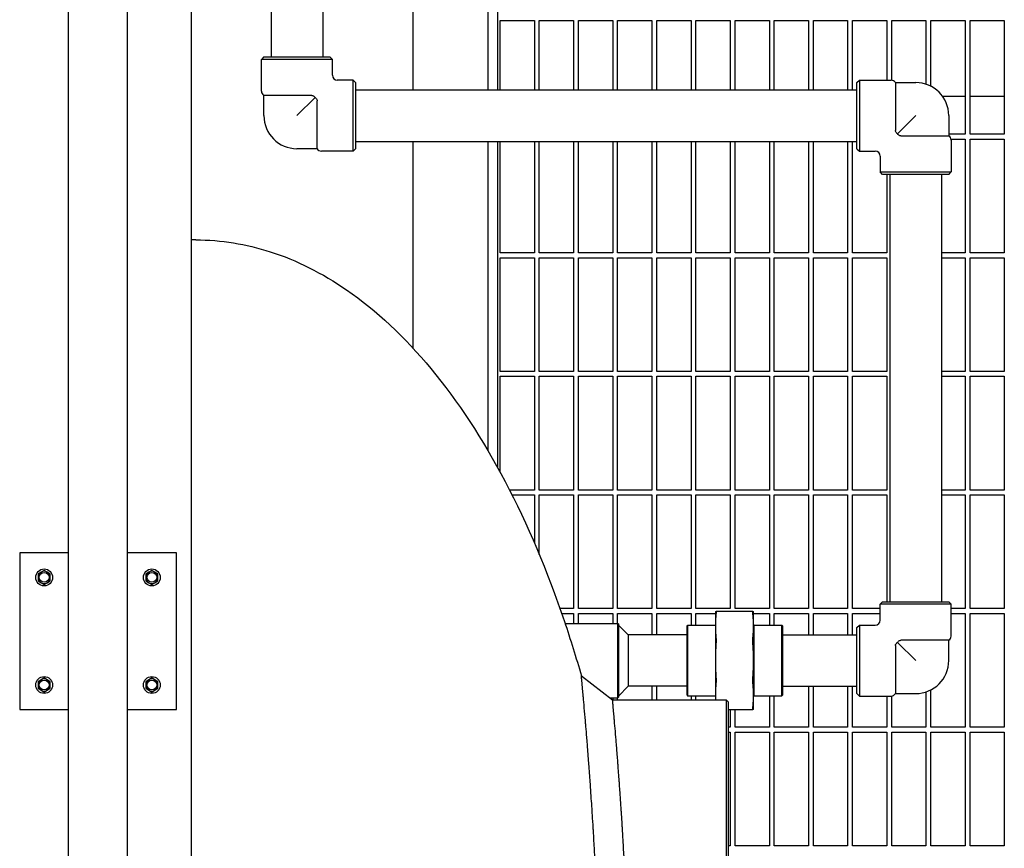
# Model space of a CAD drawing. Header units: inches. Extents: x 5 to 1128, y -85 to 748.
# Tile 658 of 693: x 732 to 758, y 588 to 610. Entities that reach past the tile are written whole.
import ezdxf

# ---------------------------------------------------------------- set-up
doc = ezdxf.new("R2010")
doc.units = ezdxf.units.IN
doc.header["$LTSCALE"] = 32
doc.header["$MEASUREMENT"] = 0
doc.layers.add('Visible (ANSI)', color=7, linetype='Continuous', lineweight=30)

msp = doc.modelspace()

# ---------------------------------------------------------------- linework, layer by layer
at = {"layer": 'Visible (ANSI)'}
for p, q in [((733.65563, 558.68978), (733.65563, 630.68978)), ((735.15563, 558.68978), (735.15563, 629.93978)), ((736.78063, 629.93978), (736.78063, 555.93978)), ((742.44063, 615.92016), (742.44063, 607.77228)), ((744.36063, 615.88728), (744.36063, 607.77228)), ((744.61063, 615.88728), (744.61063, 607.77228)), ((738.82722, 610.38978), (738.82722, 608.61478)), ((740.14222, 610.38978), (740.14222, 608.61478)), ((744.67313, 607.77228), (744.67313, 609.54728)), ((744.67313, 609.54728), (745.54813, 609.54728)), ((745.54813, 609.54728), (745.54813, 607.77228)), ((745.67313, 607.77228), (745.67313, 609.54728)), ((745.67313, 609.54728), (746.54813, 609.54728)), ((746.54813, 609.54728), (746.54813, 607.77228)), ((746.67313, 607.77228), (746.67313, 609.54728)), ((746.67313, 609.54728), (747.54813, 609.54728)), ((747.54813, 609.54728), (747.54813, 607.77228)), ((747.67313, 607.77228), (747.67313, 609.54728)), ((747.67313, 609.54728), (748.54813, 609.54728)), ((748.54813, 609.54728), (748.54813, 607.77228)), ((748.67313, 607.77228), (748.67313, 609.54728)), ((748.67313, 609.54728), (749.54813, 609.54728)), ((749.54813, 609.54728), (749.54813, 607.77228)), ((749.67313, 607.77228), (749.67313, 609.54728)), ((749.67313, 609.54728), (750.54813, 609.54728)), ((750.54813, 609.54728), (750.54813, 607.77228)), ((750.67313, 607.77228), (750.67313, 609.54728)), ((750.67313, 609.54728), (751.54813, 609.54728)), ((751.54813, 609.54728), (751.54813, 607.77228)), ((751.67313, 607.77228), (751.67313, 609.54728)), ((751.67313, 609.54728), (752.54813, 609.54728)), ((752.54813, 609.54728), (752.54813, 607.77228)), ((752.67313, 607.77228), (752.67313, 609.54728)), ((752.67313, 609.54728), (753.54813, 609.54728)), ((753.54813, 609.54728), (753.54813, 607.77228)), ((753.67313, 607.77228), (753.67313, 609.54728)), ((753.67313, 609.54728), (754.54813, 609.54728)), ((754.54813, 609.54728), (754.54813, 608.02103)), ((754.67313, 608.02031), (754.67313, 609.54728)), ((754.67313, 609.54728), (755.54813, 609.54728)), ((755.54813, 609.54728), (755.54813, 607.91636)), ((755.67313, 607.86381), (755.67313, 609.54728)), ((755.67313, 609.54728), (756.54813, 609.54728)), ((756.54813, 609.54728), (756.54813, 606.64103)), ((756.67313, 606.64103), (756.67313, 609.54728)), ((756.67313, 609.54728), (757.54813, 609.54728)), ((757.54813, 609.54728), (757.54813, 606.64103)), ((738.64097, 608.61478), (738.57847, 608.55228)), ((740.39097, 608.55228), (738.57847, 608.55228)), ((738.57847, 607.73978), (738.57847, 608.55228)), ((738.64097, 608.61478), (740.32847, 608.61478)), ((740.32847, 608.61478), (740.39097, 608.55228)), ((740.39097, 608.14603), (740.39097, 608.55228)), ((740.92222, 608.02103), (740.51597, 608.02103)), ((740.92222, 606.20853), (740.92222, 608.02103)), ((740.98472, 607.95853), (740.92222, 608.02103)), ((740.98472, 607.95853), (740.98472, 606.27103)), ((753.78472, 607.95853), (753.84722, 608.02103)), ((753.78472, 606.27103), (753.78472, 607.95853)), ((753.84722, 608.02103), (753.84722, 606.20853)), ((753.84722, 608.02103), (754.65972, 608.02103)), ((754.76798, 607.95853), (754.76798, 606.73446)), ((754.76798, 607.95853), (755.28472, 607.95853)), ((740.98472, 607.77228), (753.78472, 607.77228)), ((739.86505, 607.63153), (738.64097, 607.63153)), ((738.64097, 607.11478), (738.64097, 607.63153)), ((739.48472, 607.11478), (739.94961, 607.57966)), ((740.00147, 606.27103), (740.00147, 607.4951)), ((755.96802, 607.60978), (756.54813, 607.60978)), ((756.67313, 607.60978), (757.54813, 607.60978)), ((755.28472, 607.11478), (754.81984, 606.64989)), ((756.12847, 607.11478), (756.12847, 606.59803)), ((740.98472, 606.45728), (753.78472, 606.45728)), ((742.44063, 606.45728), (742.44063, 601.18208)), ((744.36063, 606.45728), (744.36063, 598.55675)), ((744.61063, 606.45728), (744.61063, 598.11759)), ((744.67313, 603.60978), (744.67313, 606.45728)), ((745.54813, 606.45728), (745.54813, 603.60978)), ((745.67313, 603.60978), (745.67313, 606.45728)), ((746.54813, 606.45728), (746.54813, 603.60978)), ((746.67313, 603.60978), (746.67313, 606.45728)), ((747.54813, 606.45728), (747.54813, 603.60978)), ((747.67313, 603.60978), (747.67313, 606.45728)), ((748.54813, 606.45728), (748.54813, 603.60978)), ((748.67313, 603.60978), (748.67313, 606.45728)), ((749.54813, 606.45728), (749.54813, 603.60978)), ((749.67313, 603.60978), (749.67313, 606.45728)), ((750.54813, 606.45728), (750.54813, 603.60978)), ((750.67313, 603.60978), (750.67313, 606.45728)), ((751.54813, 606.45728), (751.54813, 603.60978)), ((751.67313, 603.60978), (751.67313, 606.45728)), ((752.54813, 606.45728), (752.54813, 603.60978)), ((752.67313, 603.60978), (752.67313, 606.45728)), ((753.54813, 606.45728), (753.54813, 603.60978)), ((753.67313, 603.60978), (753.67313, 606.45728)), ((754.9044, 606.59803), (756.12847, 606.59803)), ((756.54813, 606.64103), (756.12847, 606.64103)), ((756.18819, 606.51603), (756.54813, 606.51603)), ((756.19097, 606.48978), (756.19097, 605.67728)), ((756.54813, 606.51603), (756.54813, 603.60978)), ((757.54813, 606.64103), (756.67313, 606.64103)), ((756.67313, 603.60978), (756.67313, 606.51603)), ((756.67313, 606.51603), (757.54813, 606.51603)), ((757.54813, 606.51603), (757.54813, 603.60978)), ((740.00147, 606.27103), (739.48472, 606.27103)), ((740.92222, 606.20853), (740.10972, 606.20853)), ((740.98472, 606.27103), (740.92222, 606.20853)), ((753.78472, 606.27103), (753.84722, 606.20853)), ((753.84722, 606.20853), (754.25347, 606.20853)), ((754.37847, 606.08353), (754.37847, 605.67728)), ((754.37847, 605.67728), (756.19097, 605.67728)), ((754.44097, 605.61478), (754.37847, 605.67728)), ((756.12847, 605.61478), (754.44097, 605.61478)), ((754.54813, 605.61478), (754.54813, 603.60978)), ((754.62722, 605.61478), (754.62722, 594.68978)), ((755.94222, 605.61478), (755.94222, 594.68978)), ((756.12847, 605.61478), (756.19097, 605.67728)), ((736.90563, 603.93978), (736.78063, 603.93978)), ((745.54813, 603.60978), (744.67313, 603.60978)), ((744.67313, 600.57853), (744.67313, 603.48478)), ((744.67313, 603.48478), (745.54813, 603.48478)), ((745.54813, 603.48478), (745.54813, 600.57853)), ((746.54813, 603.60978), (745.67313, 603.60978)), ((745.67313, 600.57853), (745.67313, 603.48478)), ((745.67313, 603.48478), (746.54813, 603.48478)), ((746.54813, 603.48478), (746.54813, 600.57853)), ((747.54813, 603.60978), (746.67313, 603.60978)), ((746.67313, 600.57853), (746.67313, 603.48478)), ((746.67313, 603.48478), (747.54813, 603.48478)), ((747.54813, 603.48478), (747.54813, 600.57853)), ((748.54813, 603.60978), (747.67313, 603.60978)), ((747.67313, 600.57853), (747.67313, 603.48478)), ((747.67313, 603.48478), (748.54813, 603.48478)), ((748.54813, 603.48478), (748.54813, 600.57853)), ((749.54813, 603.60978), (748.67313, 603.60978)), ((748.67313, 600.57853), (748.67313, 603.48478)), ((748.67313, 603.48478), (749.54813, 603.48478)), ((749.54813, 603.48478), (749.54813, 600.57853)), ((750.54813, 603.60978), (749.67313, 603.60978)), ((749.67313, 600.57853), (749.67313, 603.48478)), ((749.67313, 603.48478), (750.54813, 603.48478)), ((750.54813, 603.48478), (750.54813, 600.57853)), ((751.54813, 603.60978), (750.67313, 603.60978)), ((750.67313, 600.57853), (750.67313, 603.48478)), ((750.67313, 603.48478), (751.54813, 603.48478)), ((751.54813, 603.48478), (751.54813, 600.57853)), ((752.54813, 603.60978), (751.67313, 603.60978)), ((751.67313, 600.57853), (751.67313, 603.48478)), ((751.67313, 603.48478), (752.54813, 603.48478)), ((752.54813, 603.48478), (752.54813, 600.57853)), ((753.54813, 603.60978), (752.67313, 603.60978)), ((752.67313, 600.57853), (752.67313, 603.48478)), ((752.67313, 603.48478), (753.54813, 603.48478)), ((753.54813, 603.48478), (753.54813, 600.57853)), ((754.54813, 603.60978), (753.67313, 603.60978)), ((753.67313, 600.57853), (753.67313, 603.48478)), ((753.67313, 603.48478), (754.54813, 603.48478)), ((754.54813, 603.48478), (754.54813, 600.57853)), ((756.54813, 603.60978), (755.94222, 603.60978)), ((755.94222, 603.48478), (756.54813, 603.48478)), ((756.54813, 603.48478), (756.54813, 600.57853)), ((757.54813, 603.60978), (756.67313, 603.60978)), ((756.67313, 600.57853), (756.67313, 603.48478)), ((756.67313, 603.48478), (757.54813, 603.48478)), ((757.54813, 603.48478), (757.54813, 600.57853)), ((745.54813, 600.57853), (744.67313, 600.57853)), ((744.67313, 598.0035), (744.67313, 600.45353)), ((744.67313, 600.45353), (745.54813, 600.45353)), ((745.54813, 600.45353), (745.54813, 597.54728)), ((746.54813, 600.57853), (745.67313, 600.57853)), ((745.67313, 597.54728), (745.67313, 600.45353)), ((745.67313, 600.45353), (746.54813, 600.45353)), ((746.54813, 600.45353), (746.54813, 597.54728)), ((747.54813, 600.57853), (746.67313, 600.57853)), ((746.67313, 597.54728), (746.67313, 600.45353)), ((746.67313, 600.45353), (747.54813, 600.45353)), ((747.54813, 600.45353), (747.54813, 597.54728)), ((748.54813, 600.57853), (747.67313, 600.57853)), ((747.67313, 597.54728), (747.67313, 600.45353)), ((747.67313, 600.45353), (748.54813, 600.45353)), ((748.54813, 600.45353), (748.54813, 597.54728)), ((749.54813, 600.57853), (748.67313, 600.57853)), ((748.67313, 597.54728), (748.67313, 600.45353)), ((748.67313, 600.45353), (749.54813, 600.45353)), ((749.54813, 600.45353), (749.54813, 597.54728)), ((750.54813, 600.57853), (749.67313, 600.57853)), ((749.67313, 597.54728), (749.67313, 600.45353)), ((749.67313, 600.45353), (750.54813, 600.45353)), ((750.54813, 600.45353), (750.54813, 597.54728)), ((751.54813, 600.57853), (750.67313, 600.57853)), ((750.67313, 597.54728), (750.67313, 600.45353)), ((750.67313, 600.45353), (751.54813, 600.45353)), ((751.54813, 600.45353), (751.54813, 597.54728)), ((752.54813, 600.57853), (751.67313, 600.57853)), ((751.67313, 597.54728), (751.67313, 600.45353)), ((751.67313, 600.45353), (752.54813, 600.45353)), ((752.54813, 600.45353), (752.54813, 597.54728)), ((753.54813, 600.57853), (752.67313, 600.57853)), ((752.67313, 597.54728), (752.67313, 600.45353)), ((752.67313, 600.45353), (753.54813, 600.45353)), ((753.54813, 600.45353), (753.54813, 597.54728)), ((754.54813, 600.57853), (753.67313, 600.57853)), ((753.67313, 597.54728), (753.67313, 600.45353)), ((753.67313, 600.45353), (754.54813, 600.45353)), ((754.54813, 600.45353), (754.54813, 597.54728)), ((756.54813, 600.57853), (755.94222, 600.57853)), ((755.94222, 600.45353), (756.54813, 600.45353)), ((756.54813, 600.45353), (756.54813, 597.54728)), ((757.54813, 600.57853), (756.67313, 600.57853)), ((756.67313, 597.54728), (756.67313, 600.45353)), ((756.67313, 600.45353), (757.54813, 600.45353)), ((757.54813, 600.45353), (757.54813, 597.54728)), ((745.54813, 597.54728), (744.91367, 597.54728)), ((744.97708, 597.42228), (745.54813, 597.42228)), ((745.54813, 597.42228), (745.54813, 596.19618)), ((746.54813, 597.54728), (745.67313, 597.54728)), ((745.67313, 595.9008), (745.67313, 597.42228)), ((745.67313, 597.42228), (746.54813, 597.42228)), ((746.54813, 597.42228), (746.54813, 594.51603)), ((747.54813, 597.54728), (746.67313, 597.54728)), ((746.67313, 594.51603), (746.67313, 597.42228)), ((746.67313, 597.42228), (747.54813, 597.42228)), ((747.54813, 597.42228), (747.54813, 594.51603)), ((748.54813, 597.54728), (747.67313, 597.54728)), ((747.67313, 594.51603), (747.67313, 597.42228)), ((747.67313, 597.42228), (748.54813, 597.42228)), ((748.54813, 597.42228), (748.54813, 594.51603)), ((749.54813, 597.54728), (748.67313, 597.54728)), ((748.67313, 594.51603), (748.67313, 597.42228)), ((748.67313, 597.42228), (749.54813, 597.42228)), ((749.54813, 597.42228), (749.54813, 594.51603)), ((750.54813, 597.54728), (749.67313, 597.54728)), ((749.67313, 594.51603), (749.67313, 597.42228)), ((749.67313, 597.42228), (750.54813, 597.42228)), ((750.54813, 597.42228), (750.54813, 594.51603)), ((751.54813, 597.54728), (750.67313, 597.54728)), ((750.67313, 594.51603), (750.67313, 597.42228)), ((750.67313, 597.42228), (751.54813, 597.42228)), ((751.54813, 597.42228), (751.54813, 594.51603)), ((752.54813, 597.54728), (751.67313, 597.54728)), ((751.67313, 594.51603), (751.67313, 597.42228)), ((751.67313, 597.42228), (752.54813, 597.42228)), ((752.54813, 597.42228), (752.54813, 594.51603)), ((753.54813, 597.54728), (752.67313, 597.54728)), ((752.67313, 594.51603), (752.67313, 597.42228)), ((752.67313, 597.42228), (753.54813, 597.42228)), ((753.54813, 597.42228), (753.54813, 594.51603)), ((754.54813, 597.54728), (753.67313, 597.54728)), ((753.67313, 594.51603), (753.67313, 597.42228)), ((753.67313, 597.42228), (754.54813, 597.42228)), ((754.54813, 597.42228), (754.54813, 594.68978)), ((756.54813, 597.54728), (755.94222, 597.54728)), ((755.94222, 597.42228), (756.54813, 597.42228)), ((756.54813, 597.42228), (756.54813, 594.51603)), ((757.54813, 597.54728), (756.67313, 597.54728)), ((756.67313, 594.51603), (756.67313, 597.42228)), ((756.67313, 597.42228), (757.54813, 597.42228)), ((757.54813, 597.42228), (757.54813, 594.51603)), ((733.65563, 595.93978), (732.40563, 595.93978)), ((732.40563, 595.93978), (732.40563, 591.93978)), ((736.40563, 595.93978), (735.15563, 595.93978)), ((736.40563, 591.93978), (736.40563, 595.93978)), ((732.95263, 595.44988), (732.87463, 595.40485)), ((732.87463, 595.40485), (732.87463, 595.31478)), ((733.03063, 595.49491), (732.95263, 595.44988)), ((733.10863, 595.44988), (733.03063, 595.49491)), ((733.18663, 595.40485), (733.10863, 595.44988)), ((733.18663, 595.31478), (733.18663, 595.40485)), ((735.70263, 595.44988), (735.62463, 595.40485)), ((735.62463, 595.40485), (735.62463, 595.31478)), ((735.78063, 595.49491), (735.70263, 595.44988)), ((735.85863, 595.44988), (735.78063, 595.49491)), ((735.93663, 595.40485), (735.85863, 595.44988)), ((735.93663, 595.31478), (735.93663, 595.40485)), ((732.87463, 595.31478), (732.87463, 595.22471)), ((732.87463, 595.22471), (732.95263, 595.17968)), ((732.95263, 595.17968), (733.03063, 595.13465)), ((733.03063, 595.13465), (733.10863, 595.17968)), ((733.10863, 595.17968), (733.18663, 595.22471)), ((733.18663, 595.22471), (733.18663, 595.31478)), ((735.62463, 595.31478), (735.62463, 595.22471)), ((735.62463, 595.22471), (735.70263, 595.17968)), ((735.70263, 595.17968), (735.78063, 595.13465)), ((735.78063, 595.13465), (735.85863, 595.17968)), ((735.85863, 595.17968), (735.93663, 595.22471)), ((735.93663, 595.22471), (735.93663, 595.31478)), ((754.44097, 594.68978), (754.37847, 594.62728)), ((756.19097, 594.62728), (754.37847, 594.62728)), ((754.37847, 594.22103), (754.37847, 594.62728)), ((754.44097, 594.68978), (756.12847, 594.68978)), ((756.12847, 594.68978), (756.19097, 594.62728)), ((756.19097, 593.81478), (756.19097, 594.62728)), ((746.54813, 594.51603), (746.20291, 594.51603)), ((746.24652, 594.39103), (746.54813, 594.39103)), ((746.54813, 594.39103), (746.54813, 594.13978)), ((747.54813, 594.51603), (746.67313, 594.51603)), ((746.67313, 594.13978), (746.67313, 594.39103)), ((746.67313, 594.39103), (747.54813, 594.39103)), ((747.54813, 594.39103), (747.54813, 594.13978)), ((748.54813, 594.51603), (747.67313, 594.51603)), ((747.67313, 594.13978), (747.67313, 594.39103)), ((747.67313, 594.39103), (748.54813, 594.39103)), ((748.54813, 594.39103), (748.54813, 593.84728)), ((749.54813, 594.51603), (748.67313, 594.51603)), ((748.67313, 593.84728), (748.67313, 594.39103)), ((748.67313, 594.39103), (749.54813, 594.39103)), ((749.54813, 594.39103), (749.54813, 594.08978)), ((750.54813, 594.51603), (749.67313, 594.51603)), ((749.67313, 594.08978), (749.67313, 594.39103)), ((749.67313, 594.39103), (750.16972, 594.39103)), ((750.16972, 594.43978), (750.16972, 594.07366)), ((751.12609, 594.43978), (750.18835, 594.43978)), ((751.54813, 594.51603), (750.67313, 594.51603)), ((751.14472, 594.07366), (751.14472, 594.43978)), ((751.14472, 594.39103), (751.54813, 594.39103)), ((751.54813, 594.39103), (751.54813, 594.08978)), ((752.54813, 594.51603), (751.67313, 594.51603)), ((751.67313, 594.08978), (751.67313, 594.39103)), ((751.67313, 594.39103), (752.54813, 594.39103)), ((752.54813, 594.39103), (752.54813, 593.84728)), ((753.54813, 594.51603), (752.67313, 594.51603)), ((752.67313, 593.84728), (752.67313, 594.39103)), ((752.67313, 594.39103), (753.54813, 594.39103)), ((753.54813, 594.39103), (753.54813, 593.84728)), ((754.37847, 594.51603), (753.67313, 594.51603)), ((753.67313, 593.84728), (753.67313, 594.39103)), ((753.67313, 594.39103), (754.37847, 594.39103)), ((756.54813, 594.51603), (756.19097, 594.51603)), ((756.19097, 594.39103), (756.54813, 594.39103)), ((756.54813, 594.39103), (756.54813, 591.48478)), ((757.54813, 594.51603), (756.67313, 594.51603)), ((756.67313, 591.48478), (756.67313, 594.39103)), ((756.67313, 594.39103), (757.54813, 594.39103)), ((757.54813, 594.39103), (757.54813, 591.48478)), ((746.33222, 594.13978), (747.6806, 594.13978)), ((747.6806, 592.23978), (747.6806, 594.13978)), ((747.69622, 594.12415), (747.6806, 594.13978)), ((747.69622, 594.12415), (747.69622, 592.2554)), ((747.94622, 593.84728), (747.69622, 594.09728)), ((749.44622, 594.07415), (749.46185, 594.08978)), ((749.44622, 592.3054), (749.44622, 594.07415)), ((749.46185, 594.08978), (749.46185, 592.28978)), ((749.46185, 594.08978), (750.16972, 594.08978)), ((750.16972, 594.07366), (750.16972, 593.18978)), ((751.15972, 594.08978), (751.14472, 594.10478)), ((751.14472, 593.18978), (751.14472, 594.07366)), ((751.15972, 592.28978), (751.15972, 594.08978)), ((751.15972, 594.08978), (751.8691, 594.08978)), ((751.8691, 592.28978), (751.8691, 594.08978)), ((751.88472, 594.07415), (751.8691, 594.08978)), ((751.88472, 594.07415), (751.88472, 592.3054)), ((753.78472, 594.03353), (753.84722, 594.09603)), ((753.78472, 592.34603), (753.78472, 594.03353)), ((753.84722, 594.09603), (753.84722, 592.28353)), ((753.84722, 594.09603), (754.25347, 594.09603)), ((749.44622, 593.84728), (747.94622, 593.84728)), ((747.94622, 593.84728), (747.94622, 593.18978)), ((751.88472, 593.84728), (753.78472, 593.84728)), ((754.81984, 593.65466), (755.28472, 593.18978)), ((756.12847, 593.70653), (754.9044, 593.70653)), ((756.12847, 593.18978), (756.12847, 593.70653)), ((754.76798, 593.5701), (754.76798, 592.34603)), ((747.94622, 593.18978), (747.94622, 592.53228)), ((750.16972, 593.18978), (750.16972, 592.3059)), ((751.14472, 592.3059), (751.14472, 593.18978)), ((732.95263, 592.69988), (732.87463, 592.65485)), ((732.87463, 592.65485), (732.87463, 592.56478)), ((733.03063, 592.74491), (732.95263, 592.69988)), ((733.10863, 592.69988), (733.03063, 592.74491)), ((733.18663, 592.65485), (733.10863, 592.69988)), ((733.18663, 592.56478), (733.18663, 592.65485)), ((735.70263, 592.69988), (735.62463, 592.65485)), ((735.62463, 592.65485), (735.62463, 592.56478)), ((735.78063, 592.74491), (735.70263, 592.69988)), ((735.85863, 592.69988), (735.78063, 592.74491)), ((735.93663, 592.65485), (735.85863, 592.69988)), ((735.93663, 592.56478), (735.93663, 592.65485)), ((746.74834, 592.79719), (747.54457, 592.18978)), ((732.87463, 592.56478), (732.87463, 592.47471)), ((732.87463, 592.47471), (732.95263, 592.42968)), ((732.95263, 592.42968), (733.03063, 592.38465)), ((733.03063, 592.38465), (733.10863, 592.42968)), ((733.10863, 592.42968), (733.18663, 592.47471)), ((733.18663, 592.47471), (733.18663, 592.56478)), ((735.62463, 592.56478), (735.62463, 592.47471)), ((735.62463, 592.47471), (735.70263, 592.42968)), ((735.70263, 592.42968), (735.78063, 592.38465)), ((735.78063, 592.38465), (735.85863, 592.42968)), ((735.85863, 592.42968), (735.93663, 592.47471)), ((735.93663, 592.47471), (735.93663, 592.56478)), ((747.94622, 592.53228), (747.69622, 592.28228)), ((749.44622, 592.53228), (747.94622, 592.53228)), ((748.54813, 592.53228), (748.54813, 592.18978)), ((748.67313, 592.18978), (748.67313, 592.53228)), ((751.88472, 592.53228), (753.78472, 592.53228)), ((752.54813, 592.53228), (752.54813, 591.48478)), ((752.67313, 591.48478), (752.67313, 592.53228)), ((753.54813, 592.53228), (753.54813, 591.48478)), ((753.67313, 591.48478), (753.67313, 592.53228)), ((755.54813, 592.3882), (755.54813, 591.48478)), ((755.67313, 591.48478), (755.67313, 592.44075)), ((747.47903, 592.23978), (747.6806, 592.23978)), ((747.54457, 592.18978), (750.44651, 592.18978)), ((747.54813, 592.23978), (747.54813, 592.18978)), ((747.67313, 592.18978), (747.67313, 592.23978)), ((747.69622, 592.2554), (747.6806, 592.23978)), ((749.44622, 592.3054), (749.46185, 592.28978)), ((749.46185, 592.28978), (750.16972, 592.28978)), ((749.54813, 592.28978), (749.54813, 592.18978)), ((749.67313, 592.18978), (749.67313, 592.28978)), ((750.16972, 592.3059), (750.16972, 592.18978)), ((750.44651, 592.18978), (750.50901, 592.12728)), ((750.44651, 592.18969), (750.44651, 572.18978)), ((750.50901, 572.25228), (750.50901, 592.12719)), ((751.14472, 591.93978), (751.14472, 592.3059)), ((751.15972, 592.28978), (751.14472, 592.27478)), ((751.15972, 592.28978), (751.8691, 592.28978)), ((751.54813, 592.28978), (751.54813, 591.48478)), ((751.67313, 591.48478), (751.67313, 592.28978)), ((751.88472, 592.3054), (751.8691, 592.28978)), ((753.78472, 592.34603), (753.84722, 592.28353)), ((753.84722, 592.28353), (754.65972, 592.28353)), ((754.54813, 592.28353), (754.54813, 591.48478)), ((754.67313, 591.48478), (754.67313, 592.28425)), ((754.76798, 592.34603), (755.28472, 592.34603)), ((732.40563, 591.93978), (733.65563, 591.93978)), ((735.15563, 591.93978), (736.40563, 591.93978)), ((750.50901, 591.93978), (751.12609, 591.93978)), ((750.54813, 591.93978), (750.54813, 591.48478)), ((750.67313, 591.48478), (750.67313, 591.93978)), ((750.54813, 591.48478), (750.50901, 591.48478)), ((750.50901, 591.35978), (750.54813, 591.35978)), ((750.54813, 591.35978), (750.54813, 588.45353)), ((751.54813, 591.48478), (750.67313, 591.48478)), ((750.67313, 588.45353), (750.67313, 591.35978)), ((750.67313, 591.35978), (751.54813, 591.35978)), ((751.54813, 591.35978), (751.54813, 588.45353)), ((752.54813, 591.48478), (751.67313, 591.48478)), ((751.67313, 588.45353), (751.67313, 591.35978)), ((751.67313, 591.35978), (752.54813, 591.35978)), ((752.54813, 591.35978), (752.54813, 588.45353)), ((753.54813, 591.48478), (752.67313, 591.48478)), ((752.67313, 588.45353), (752.67313, 591.35978)), ((752.67313, 591.35978), (753.54813, 591.35978)), ((753.54813, 591.35978), (753.54813, 588.45353)), ((754.54813, 591.48478), (753.67313, 591.48478)), ((753.67313, 588.45353), (753.67313, 591.35978)), ((753.67313, 591.35978), (754.54813, 591.35978)), ((754.54813, 591.35978), (754.54813, 588.45353)), ((755.54813, 591.48478), (754.67313, 591.48478)), ((754.67313, 588.45353), (754.67313, 591.35978)), ((754.67313, 591.35978), (755.54813, 591.35978)), ((755.54813, 591.35978), (755.54813, 588.45353)), ((756.54813, 591.48478), (755.67313, 591.48478)), ((755.67313, 588.45353), (755.67313, 591.35978)), ((755.67313, 591.35978), (756.54813, 591.35978)), ((756.54813, 591.35978), (756.54813, 588.45353)), ((757.54813, 591.48478), (756.67313, 591.48478)), ((756.67313, 588.45353), (756.67313, 591.35978)), ((756.67313, 591.35978), (757.54813, 591.35978)), ((757.54813, 591.35978), (757.54813, 588.45353)), ((750.54813, 588.45353), (750.50901, 588.45353)), ((751.54813, 588.45353), (750.67313, 588.45353)), ((752.54813, 588.45353), (751.67313, 588.45353)), ((753.54813, 588.45353), (752.67313, 588.45353)), ((754.54813, 588.45353), (753.67313, 588.45353)), ((755.54813, 588.45353), (754.67313, 588.45353)), ((756.54813, 588.45353), (755.67313, 588.45353)), ((757.54813, 588.45353), (756.67313, 588.45353))]:
    msp.add_line(p, q, dxfattribs=at)
for centre, radius in [((733.03063, 595.31478), 0.216), ((733.03063, 595.31478), 0.1248), ((735.78063, 595.31478), 0.216), ((735.78063, 595.31478), 0.1248), ((733.03063, 592.56478), 0.216), ((733.03063, 592.56478), 0.1248), ((735.78063, 592.56478), 0.216), ((735.78063, 592.56478), 0.1248)]:
    msp.add_circle(centre, radius, dxfattribs=at)
for centre, radius, start, end in [((740.51597, 608.14603), 0.125, 180, 270), ((754.65972, 607.89603), 0.125, 30, 90), ((755.28472, 607.11478), 0.84375, 0, 90), ((738.70347, 607.73978), 0.125, 180, 240), ((739.48472, 607.11478), 0.84375, 180, 270), ((756.06597, 606.48978), 0.125, 0, 60), ((740.10972, 606.33353), 0.125, 210, 270), ((754.25347, 606.08353), 0.125, 0, 90), ((733.03063, 595.31478), 0.156, 120, 180), ((733.03063, 595.31478), 0.156, 60, 120), ((733.03063, 595.31478), 0.156, 0, 60), ((735.78063, 595.31478), 0.156, 120, 180), ((735.78063, 595.31478), 0.156, 60, 120), ((735.78063, 595.31478), 0.156, 0, 60), ((733.03063, 595.31478), 0.156, 180, 240), ((733.03063, 595.31478), 0.156, 240, 300), ((733.03063, 595.31478), 0.156, 300, 0), ((735.78063, 595.31478), 0.156, 180, 240), ((735.78063, 595.31478), 0.156, 240, 300), ((735.78063, 595.31478), 0.156, 300, 0), ((754.25347, 594.22103), 0.125, 270, 0), ((756.06597, 593.81478), 0.125, 300, 0), ((755.28472, 593.18978), 0.84375, 270, 0), ((733.03063, 592.56478), 0.156, 120, 180), ((733.03063, 592.56478), 0.156, 60, 120), ((733.03063, 592.56478), 0.156, 0, 60), ((735.78063, 592.56478), 0.156, 120, 180), ((735.78063, 592.56478), 0.156, 60, 120), ((735.78063, 592.56478), 0.156, 0, 60), ((733.03063, 592.56478), 0.156, 180, 240), ((733.03063, 592.56478), 0.156, 240, 300), ((733.03063, 592.56478), 0.156, 300, 0), ((735.78063, 592.56478), 0.156, 180, 240), ((735.78063, 592.56478), 0.156, 240, 300), ((735.78063, 592.56478), 0.156, 300, 0), ((754.65972, 592.40853), 0.125, 270, 330)]:
    msp.add_arc(centre, radius, start, end, dxfattribs=at)
for points, knots in [([(739.86505, 607.63153), (739.87134, 607.63153), (739.87755, 607.63081), (739.88961, 607.62791), (739.89534, 607.62578), (739.9095, 607.61866), (739.91724, 607.61294), (739.93274, 607.59905), (739.94172, 607.58947), (739.94961, 607.57966)], [-0.452725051, -0.452725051, -0.452725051, -0.452725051, -0.39374992, -0.39374992, -0.335755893, -0.335755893, -0.245387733, -0.245387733, -0.144725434, -0.144725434, -0.144725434, -0.144725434]), ([(739.94961, 607.57966), (739.95191, 607.57781), (739.95417, 607.57593), (739.96232, 607.56887), (739.97038, 607.56142), (739.98411, 607.54574), (739.98974, 607.53781), (740.00005, 607.51589), (740.00147, 607.5042), (740.00147, 607.4951)], [-0.208322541, -0.208322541, -0.208322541, -0.208322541, -0.187392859, -0.187392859, -0.13036023, -0.13036023, -0.07767244, -0.07767244, 0, 0, 0, 0]), ([(754.81984, 606.64989), (754.81753, 606.65175), (754.81528, 606.65363), (754.80713, 606.66069), (754.79907, 606.66814), (754.78533, 606.68382), (754.77971, 606.69175), (754.7694, 606.71367), (754.76798, 606.72536), (754.76798, 606.73446)], [-0.208322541, -0.208322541, -0.208322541, -0.208322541, -0.187392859, -0.187392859, -0.13036023, -0.13036023, -0.07767244, -0.07767244, 0, 0, 0, 0]), ([(754.9044, 606.59803), (754.89811, 606.59803), (754.8919, 606.59875), (754.87984, 606.60165), (754.87411, 606.60378), (754.85995, 606.6109), (754.85221, 606.61662), (754.83671, 606.63051), (754.82773, 606.64009), (754.81984, 606.64989)], [-0.452725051, -0.452725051, -0.452725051, -0.452725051, -0.39374992, -0.39374992, -0.335755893, -0.335755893, -0.245387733, -0.245387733, -0.144725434, -0.144725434, -0.144725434, -0.144725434]), ([(736.90563, 603.93978), (737.5446, 603.93978), (738.18319, 603.8369), (739.47677, 603.42007), (740.12901, 603.09103), (741.51628, 602.13485), (742.23743, 601.45749), (743.59568, 599.81865), (744.2301, 598.84923), (745.37285, 596.67784), (745.88108, 595.47577), (746.46996, 593.73201), (746.6137, 593.26946), (746.74834, 592.79719)], [0, 0, 0, 0, 0.15974213, 0.15974213, 0.33187701, 0.33187701, 0.5428347, 0.5428347, 0.759799, 0.759799, 0.9767633, 0.9767633, 1.05258961, 1.05258961, 1.05258961, 1.05258961]), ([(750.18835, 594.43978), (750.18964, 594.43978), (750.19027, 594.43631), (750.19027, 594.42422), (750.18964, 594.41492), (750.18835, 594.40317)], [0.397039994, 0.397039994, 0.397039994, 0.397039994, 0.517389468, 0.517389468, 0.637738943, 0.637738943, 0.637738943, 0.637738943]), ([(751.12609, 594.40317), (751.12481, 594.41492), (751.12418, 594.42422), (751.12418, 594.43631), (751.12481, 594.43978), (751.12609, 594.43978)], [1.299728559, 1.299728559, 1.299728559, 1.299728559, 1.420078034, 1.420078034, 1.540427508, 1.540427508, 1.540427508, 1.540427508]), ([(750.18835, 593.74416), (750.18964, 593.73241), (750.19027, 593.7182), (750.19027, 593.68901), (750.18964, 593.67239), (750.18835, 593.65577)], [0.397039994, 0.397039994, 0.397039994, 0.397039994, 0.517389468, 0.517389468, 0.637738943, 0.637738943, 0.637738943, 0.637738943]), ([(751.12609, 593.65577), (751.12481, 593.67239), (751.12418, 593.68901), (751.12418, 593.7182), (751.12481, 593.73241), (751.12609, 593.74416)], [1.299728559, 1.299728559, 1.299728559, 1.299728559, 1.420078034, 1.420078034, 1.540427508, 1.540427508, 1.540427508, 1.540427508]), ([(754.76798, 593.5701), (754.76798, 593.57639), (754.7687, 593.5826), (754.7716, 593.59466), (754.77373, 593.60039), (754.78084, 593.61456), (754.78656, 593.6223), (754.80045, 593.6378), (754.81004, 593.64677), (754.81984, 593.65466)], [-0.452725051, -0.452725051, -0.452725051, -0.452725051, -0.39374992, -0.39374992, -0.335755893, -0.335755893, -0.245387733, -0.245387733, -0.144725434, -0.144725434, -0.144725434, -0.144725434]), ([(754.81984, 593.65466), (754.82169, 593.65697), (754.82358, 593.65922), (754.83064, 593.66738), (754.83808, 593.67544), (754.85376, 593.68917), (754.86169, 593.69479), (754.88362, 593.7051), (754.8953, 593.70653), (754.9044, 593.70653)], [-0.208322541, -0.208322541, -0.208322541, -0.208322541, -0.187392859, -0.187392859, -0.13036023, -0.13036023, -0.07767244, -0.07767244, 0, 0, 0, 0]), ([(747.21152, 585.18978), (747.20852, 585.30279), (747.20535, 585.41544), (747.20203, 585.52766), (747.20182, 585.53463), (747.20161, 585.54161), (747.2014, 585.54858), (747.20133, 585.55122), (747.20125, 585.55386), (747.20117, 585.5565), (747.19798, 585.6632), (747.19465, 585.76951), (747.19119, 585.87537), (747.19094, 585.88295), (747.19069, 585.89053), (747.19044, 585.89811), (747.18499, 586.06382), (747.1792, 586.22841), (747.17311, 586.39165), (747.17104, 586.44701), (747.16893, 586.50227), (747.16679, 586.55742), (747.16645, 586.56639), (747.1661, 586.57535), (747.16575, 586.58431), (747.16173, 586.68719), (747.15758, 586.78968), (747.15332, 586.89168), (747.15292, 586.90119), (747.15252, 586.9107), (747.15212, 586.9202), (747.14326, 587.13085), (747.13389, 587.33937), (747.12409, 587.545), (747.1236, 587.55521), (747.12311, 587.5654), (747.12262, 587.57559), (747.118, 587.67207), (747.11327, 587.76791), (747.10847, 587.86301), (747.10794, 587.87346), (747.10741, 587.88389), (747.10688, 587.89432), (747.09921, 588.04529), (747.09132, 588.1944), (747.08326, 588.34128), (747.08073, 588.38738), (747.07818, 588.43334), (747.07561, 588.47913), (747.075, 588.49005), (747.07438, 588.50096), (747.07377, 588.51185), (747.06874, 588.60092), (747.06365, 588.68937), (747.05849, 588.77708), (747.05784, 588.78803), (747.0572, 588.79897), (747.05655, 588.8099), (747.0547, 588.84116), (747.05285, 588.87232), (747.05099, 588.90338), (747.04406, 589.01898), (747.03703, 589.1332), (747.02992, 589.2458), (747.02727, 589.28789), (747.02461, 589.32975), (747.02193, 589.37137), (747.02125, 589.38202), (747.02056, 589.39266), (747.01988, 589.40328), (747.01418, 589.49167), (747.00844, 589.57896), (747.00268, 589.66505), (747.00198, 589.67556), (747.00128, 589.68604), (747.00058, 589.69651), (746.99171, 589.82855), (746.98279, 589.9577), (746.97389, 590.08358), (746.97064, 590.12967), (746.96737, 590.17542), (746.9641, 590.22083), (746.96336, 590.23115), (746.96262, 590.24145), (746.96188, 590.25173), (746.95622, 590.33004), (746.95056, 590.40727), (746.94491, 590.48329), (746.94417, 590.49314), (746.94344, 590.50296), (746.94271, 590.51277), (746.93077, 590.67284), (746.9189, 590.82713), (746.9073, 590.97425), (746.90664, 590.98261), (746.90598, 590.99096), (746.90532, 590.99927), (746.89989, 591.06803), (746.89451, 591.13521), (746.88921, 591.2007), (746.88859, 591.20842), (746.88796, 591.21612), (746.88734, 591.2238), (746.87941, 591.32151), (746.87166, 591.41539), (746.86415, 591.50513), (746.86284, 591.52086), (746.86152, 591.53649), (746.86022, 591.55201), (746.85851, 591.57233), (746.85681, 591.59247), (746.85512, 591.61241), (746.85454, 591.61929), (746.85396, 591.62614), (746.85338, 591.63297), (746.84858, 591.68953), (746.84387, 591.74447), (746.83927, 591.79768), (746.83872, 591.80405), (746.83817, 591.81039), (746.83763, 591.8167), (746.82786, 591.92956), (746.81861, 592.0344), (746.81004, 592.13014), (746.80964, 592.1346), (746.80925, 592.13904), (746.80885, 592.14345), (746.80472, 592.18952), (746.80077, 592.2333), (746.79702, 592.2747), (746.7967, 592.27812), (746.7964, 592.28153), (746.79609, 592.28492), (746.79037, 592.34779), (746.78512, 592.40508), (746.78035, 592.4566), (746.78028, 592.4574), (746.7802, 592.4582), (746.78013, 592.459), (746.77991, 592.46136), (746.7797, 592.4637), (746.77948, 592.46604), (746.77802, 592.48178), (746.77661, 592.49701), (746.77525, 592.51169), (746.77505, 592.51379), (746.77486, 592.51587), (746.77467, 592.51793), (746.77177, 592.54913), (746.76908, 592.57786), (746.76662, 592.60404), (746.76648, 592.60562), (746.76633, 592.60719), (746.76618, 592.60875), (746.76504, 592.62093), (746.76395, 592.63255), (746.76291, 592.64359), (746.76278, 592.64493), (746.76266, 592.64627), (746.76253, 592.6476), (746.76035, 592.67079), (746.7584, 592.69138), (746.7567, 592.70929), (746.75662, 592.7102), (746.75653, 592.7111), (746.75645, 592.712), (746.75565, 592.72044), (746.7549, 592.72827), (746.75422, 592.73547), (746.75415, 592.73615), (746.75409, 592.73683), (746.75403, 592.73749), (746.7526, 592.75253), (746.75143, 592.76478), (746.75054, 592.77417), (746.75051, 592.77444), (746.75048, 592.7747), (746.75046, 592.77497), (746.75002, 592.77953), (746.74965, 592.7834), (746.74935, 592.78656), (746.74934, 592.78668), (746.74933, 592.78679), (746.74932, 592.78691), (746.7487, 592.79337), (746.74838, 592.79677), (746.74834, 592.79715), (746.74834, 592.79717), (746.74834, 592.79718), (746.74834, 592.79719), (746.74834, 592.79719), (746.74834, 592.79719), (746.74834, 592.79719)], [0.014829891, 0.014829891, 0.014829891, 0.014829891, 0.020643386, 0.020643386, 0.020643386, 0.021004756, 0.021004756, 0.021004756, 0.021141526, 0.021141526, 0.021141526, 0.026673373, 0.026673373, 0.026673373, 0.027069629, 0.027069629, 0.027069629, 0.035735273, 0.035735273, 0.035735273, 0.038673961, 0.038673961, 0.038673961, 0.039151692, 0.039151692, 0.039151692, 0.044637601, 0.044637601, 0.044637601, 0.045149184, 0.045149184, 0.045149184, 0.056488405, 0.056488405, 0.056488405, 0.057051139, 0.057051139, 0.057051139, 0.062378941, 0.062378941, 0.062378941, 0.06296397, 0.06296397, 0.06296397, 0.071436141, 0.071436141, 0.071436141, 0.074095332, 0.074095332, 0.074095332, 0.0747292, 0.0747292, 0.0747292, 0.079909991, 0.079909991, 0.079909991, 0.080556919, 0.080556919, 0.080556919, 0.082406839, 0.082406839, 0.082406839, 0.089291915, 0.089291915, 0.089291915, 0.091865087, 0.091865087, 0.091865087, 0.092523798, 0.092523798, 0.092523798, 0.098004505, 0.098004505, 0.098004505, 0.098673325, 0.098673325, 0.098673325, 0.107108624, 0.107108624, 0.107108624, 0.110196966, 0.110196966, 0.110196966, 0.110898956, 0.110898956, 0.110898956, 0.116244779, 0.116244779, 0.116244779, 0.116937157, 0.116937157, 0.116937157, 0.128240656, 0.128240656, 0.128240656, 0.128883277, 0.128883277, 0.128883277, 0.134195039, 0.134195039, 0.134195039, 0.134821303, 0.134821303, 0.134821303, 0.14279492, 0.14279492, 0.14279492, 0.144193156, 0.144193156, 0.144193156, 0.146024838, 0.146024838, 0.146024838, 0.146656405, 0.146656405, 0.146656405, 0.15188685, 0.15188685, 0.15188685, 0.152512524, 0.152512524, 0.152512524, 0.163693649, 0.163693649, 0.163693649, 0.164214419, 0.164214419, 0.164214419, 0.169643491, 0.169643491, 0.169643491, 0.170092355, 0.170092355, 0.170092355, 0.178415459, 0.178415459, 0.178415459, 0.178545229, 0.178545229, 0.178545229, 0.178927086, 0.178927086, 0.178927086, 0.181504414, 0.181504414, 0.181504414, 0.181871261, 0.181871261, 0.181871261, 0.187401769, 0.187401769, 0.187401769, 0.187735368, 0.187735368, 0.187735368, 0.1903389, 0.1903389, 0.1903389, 0.190656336, 0.190656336, 0.190656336, 0.196196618, 0.196196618, 0.196196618, 0.196477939, 0.196477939, 0.196477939, 0.199129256, 0.199129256, 0.199129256, 0.199379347, 0.199379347, 0.199379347, 0.205003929, 0.205003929, 0.205003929, 0.205164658, 0.205164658, 0.205164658, 0.207944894, 0.207944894, 0.207944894, 0.208049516, 0.208049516, 0.208049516, 0.213831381, 0.213831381, 0.213831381, 0.214080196, 0.214080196, 0.214080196, 0.214199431, 0.214199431, 0.214199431, 0.214199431]), ([(750.18835, 592.72379), (750.18964, 592.70717), (750.19027, 592.69055), (750.19027, 592.66136), (750.18964, 592.64715), (750.18835, 592.6354)], [0.397039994, 0.397039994, 0.397039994, 0.397039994, 0.517389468, 0.517389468, 0.637738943, 0.637738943, 0.637738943, 0.637738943]), ([(751.12609, 592.6354), (751.12481, 592.64715), (751.12418, 592.66136), (751.12418, 592.69055), (751.12481, 592.70717), (751.12609, 592.72379)], [1.299728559, 1.299728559, 1.299728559, 1.299728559, 1.420078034, 1.420078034, 1.540427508, 1.540427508, 1.540427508, 1.540427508]), ([(747.98152, 584.2335), (747.98043, 584.29267), (747.97929, 584.35176), (747.97811, 584.41077), (747.97801, 584.41569), (747.97792, 584.42061), (747.97782, 584.42553), (747.97574, 584.52865), (747.97352, 584.63151), (747.97117, 584.73406), (747.97104, 584.73962), (747.97091, 584.74518), (747.97078, 584.75074), (747.96582, 584.96561), (747.96026, 585.17908), (747.95414, 585.39082), (747.95394, 585.39749), (747.95375, 585.40415), (747.95356, 585.41082), (747.95348, 585.41334), (747.95341, 585.41586), (747.95334, 585.41838), (747.95036, 585.52038), (747.94726, 585.622), (747.94403, 585.72319), (747.9438, 585.73044), (747.94356, 585.73769), (747.94333, 585.74493), (747.93824, 585.90334), (747.93285, 586.06068), (747.92716, 586.2167), (747.92524, 586.26961), (747.92328, 586.32239), (747.92128, 586.37503), (747.92096, 586.38359), (747.92063, 586.39215), (747.92031, 586.4007), (747.91657, 586.49888), (747.91271, 586.59658), (747.90875, 586.69372), (747.90838, 586.70278), (747.90801, 586.71183), (747.90764, 586.72088), (747.89941, 586.92145), (747.89073, 587.11959), (747.88166, 587.3147), (747.88122, 587.32438), (747.88076, 587.33405), (747.88031, 587.34372), (747.87603, 587.43525), (747.87167, 587.52611), (747.86724, 587.61622), (747.86675, 587.62612), (747.86626, 587.636), (747.86577, 587.64588), (747.85869, 587.78892), (747.85142, 587.93008), (747.84399, 588.06911), (747.84166, 588.11275), (747.83931, 588.1562), (747.83695, 588.19947), (747.83638, 588.20978), (747.83582, 588.22008), (747.83525, 588.23037), (747.83064, 588.31449), (747.82596, 588.39786), (747.82123, 588.48045), (747.82064, 588.49076), (747.82005, 588.50106), (747.81946, 588.51135), (747.81777, 588.54077), (747.81607, 588.57008), (747.81437, 588.59929), (747.80803, 588.70801), (747.8016, 588.81528), (747.79512, 588.92094), (747.7927, 588.96043), (747.79027, 588.9997), (747.78784, 589.03873), (747.78721, 589.04872), (747.78659, 589.05869), (747.78597, 589.06866), (747.78077, 589.15153), (747.77555, 589.23334), (747.7703, 589.314), (747.76967, 589.32384), (747.76903, 589.33366), (747.76839, 589.34347), (747.76031, 589.46718), (747.75221, 589.58809), (747.74413, 589.70582), (747.74117, 589.74893), (747.73821, 589.79165), (747.73525, 589.83396), (747.73458, 589.84358), (747.73391, 589.85318), (747.73324, 589.86276), (747.72813, 589.93569), (747.72302, 590.0074), (747.71795, 590.0778), (747.71729, 590.08692), (747.71663, 590.09602), (747.71597, 590.10509), (747.70525, 590.25324), (747.69464, 590.3955), (747.68428, 590.53109), (747.6837, 590.5388), (747.68311, 590.54649), (747.68252, 590.55416), (747.67767, 590.61752), (747.67287, 590.6794), (747.66814, 590.73972), (747.66758, 590.74684), (747.66703, 590.75393), (747.66647, 590.761), (747.6594, 590.851), (747.65249, 590.93748), (747.64579, 591.0202), (747.64462, 591.0347), (747.64345, 591.0491), (747.64229, 591.06339), (747.64076, 591.0821), (747.63925, 591.10062), (747.63775, 591.11895), (747.63723, 591.12527), (747.63671, 591.13157), (747.6362, 591.13785), (747.63193, 591.18981), (747.62775, 591.2402), (747.62369, 591.28879), (747.62321, 591.2946), (747.62272, 591.30039), (747.62224, 591.30615), (747.61362, 591.4091), (747.60554, 591.50392), (747.59809, 591.59009), (747.59774, 591.59411), (747.5974, 591.5981), (747.59705, 591.60208), (747.59347, 591.64352), (747.59004, 591.68292), (747.58677, 591.72023), (747.5865, 591.72331), (747.58623, 591.72638), (747.58596, 591.72943), (747.58099, 591.78609), (747.57641, 591.83779), (747.57225, 591.88438), (747.57219, 591.88511), (747.57212, 591.88583), (747.57206, 591.88655), (747.57187, 591.88868), (747.57168, 591.8908), (747.57149, 591.89291), (747.57022, 591.90715), (747.56899, 591.92089), (747.5678, 591.93415), (747.56763, 591.93604), (747.56747, 591.93792), (747.5673, 591.93978), (747.56477, 591.96793), (747.56244, 591.99381), (747.56031, 592.01738), (747.56018, 592.0188), (747.56005, 592.02021), (747.55992, 592.02162), (747.55893, 592.03258), (747.55798, 592.04302), (747.55708, 592.05295), (747.55697, 592.05416), (747.55686, 592.05536), (747.55676, 592.05656), (747.55486, 592.07741), (747.55318, 592.0959), (747.55172, 592.11189), (747.55164, 592.1127), (747.55157, 592.1135), (747.5515, 592.1143), (747.55081, 592.12183), (747.55017, 592.1288), (747.54958, 592.13521), (747.54953, 592.13581), (747.54947, 592.13641), (747.54942, 592.137), (747.5482, 592.15036), (747.5472, 592.16118), (747.54644, 592.16947), (747.54642, 592.1697), (747.5464, 592.16994), (747.54638, 592.17017), (747.54601, 592.1742), (747.54569, 592.1776), (747.54544, 592.18038), (747.54543, 592.18049), (747.54542, 592.18059), (747.54541, 592.1807), (747.54488, 592.18639), (747.54461, 592.18941), (747.54457, 592.18975), (747.54457, 592.18976), (747.54457, 592.18977), (747.54457, 592.18978), (747.54457, 592.18978), (747.54457, 592.18978), (747.54457, 592.18978)], [0, 0, 0, 0, 0.003132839, 0.003132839, 0.003132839, 0.003394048, 0.003394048, 0.003394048, 0.008869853, 0.008869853, 0.008869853, 0.009166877, 0.009166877, 0.009166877, 0.020643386, 0.020643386, 0.020643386, 0.021004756, 0.021004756, 0.021004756, 0.021141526, 0.021141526, 0.021141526, 0.026673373, 0.026673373, 0.026673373, 0.027069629, 0.027069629, 0.027069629, 0.035735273, 0.035735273, 0.035735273, 0.038673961, 0.038673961, 0.038673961, 0.039151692, 0.039151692, 0.039151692, 0.044637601, 0.044637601, 0.044637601, 0.045149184, 0.045149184, 0.045149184, 0.056488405, 0.056488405, 0.056488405, 0.057051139, 0.057051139, 0.057051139, 0.062378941, 0.062378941, 0.062378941, 0.06296397, 0.06296397, 0.06296397, 0.071436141, 0.071436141, 0.071436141, 0.074095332, 0.074095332, 0.074095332, 0.0747292, 0.0747292, 0.0747292, 0.079909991, 0.079909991, 0.079909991, 0.080556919, 0.080556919, 0.080556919, 0.082406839, 0.082406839, 0.082406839, 0.089291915, 0.089291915, 0.089291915, 0.091865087, 0.091865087, 0.091865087, 0.092523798, 0.092523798, 0.092523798, 0.098004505, 0.098004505, 0.098004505, 0.098673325, 0.098673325, 0.098673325, 0.107108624, 0.107108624, 0.107108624, 0.110196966, 0.110196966, 0.110196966, 0.110898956, 0.110898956, 0.110898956, 0.116244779, 0.116244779, 0.116244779, 0.116937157, 0.116937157, 0.116937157, 0.128240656, 0.128240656, 0.128240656, 0.128883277, 0.128883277, 0.128883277, 0.134195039, 0.134195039, 0.134195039, 0.134821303, 0.134821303, 0.134821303, 0.14279492, 0.14279492, 0.14279492, 0.144193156, 0.144193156, 0.144193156, 0.146024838, 0.146024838, 0.146024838, 0.146656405, 0.146656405, 0.146656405, 0.15188685, 0.15188685, 0.15188685, 0.152512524, 0.152512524, 0.152512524, 0.163693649, 0.163693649, 0.163693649, 0.164214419, 0.164214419, 0.164214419, 0.169643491, 0.169643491, 0.169643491, 0.170092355, 0.170092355, 0.170092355, 0.178415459, 0.178415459, 0.178415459, 0.178545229, 0.178545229, 0.178545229, 0.178927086, 0.178927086, 0.178927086, 0.181504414, 0.181504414, 0.181504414, 0.181871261, 0.181871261, 0.181871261, 0.187401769, 0.187401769, 0.187401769, 0.187735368, 0.187735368, 0.187735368, 0.1903389, 0.1903389, 0.1903389, 0.190656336, 0.190656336, 0.190656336, 0.196196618, 0.196196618, 0.196196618, 0.196477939, 0.196477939, 0.196477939, 0.199129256, 0.199129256, 0.199129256, 0.199379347, 0.199379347, 0.199379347, 0.205003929, 0.205003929, 0.205003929, 0.205164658, 0.205164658, 0.205164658, 0.207944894, 0.207944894, 0.207944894, 0.208049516, 0.208049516, 0.208049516, 0.213831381, 0.213831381, 0.213831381, 0.214080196, 0.214080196, 0.214080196, 0.214199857, 0.214199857, 0.214199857, 0.214199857]), ([(751.12609, 591.93978), (751.12481, 591.93978), (751.12418, 591.94325), (751.12418, 591.95534), (751.12481, 591.96464), (751.12609, 591.97639)], [1.299728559, 1.299728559, 1.299728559, 1.299728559, 1.420078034, 1.420078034, 1.540427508, 1.540427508, 1.540427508, 1.540427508])]:
    msp.add_open_spline(points, degree=3, knots=knots, dxfattribs=at)
for points, weights in [([(750.16972, 594.43978), (750.16972, 594.43978), (750.18835, 594.43978)], [1, 1.05512060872, 1.07707509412]), ([(750.18835, 594.40317), (750.16972, 594.23306), (750.16972, 594.07366)], [1.07707509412, 1.05512060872, 1]), ([(751.12609, 594.43978), (751.14472, 594.43978), (751.14472, 594.43978)], [1.07707509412, 1.05512060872, 1]), ([(751.14472, 594.07366), (751.14472, 594.23306), (751.12609, 594.40317)], [1, 1.05512060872, 1.07707509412]), ([(750.16972, 594.07366), (750.16972, 593.91427), (750.18835, 593.74416)], [1, 1.05512060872, 1.07707509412]), ([(751.12609, 593.74416), (751.14472, 593.91427), (751.14472, 594.07366)], [1.07707509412, 1.05512060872, 1]), ([(750.18835, 593.65577), (750.16972, 593.4152), (750.16972, 593.18978)], [1.07707509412, 1.05512060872, 1]), ([(751.14472, 593.18978), (751.14472, 593.4152), (751.12609, 593.65577)], [1, 1.05512060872, 1.07707509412]), ([(750.16972, 593.18978), (750.16972, 592.96436), (750.18835, 592.72379)], [1, 1.05512060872, 1.07707509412]), ([(751.12609, 592.72379), (751.14472, 592.96436), (751.14472, 593.18978)], [1.07707509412, 1.05512060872, 1]), ([(750.18835, 592.6354), (750.16972, 592.46529), (750.16972, 592.3059)], [1.07707509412, 1.05512060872, 1]), ([(751.14472, 592.3059), (751.14472, 592.46529), (751.12609, 592.6354)], [1, 1.05512060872, 1.07707509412]), ([(750.16972, 592.3059), (750.16972, 592.24809), (750.17211, 592.18978)], [1, 1.01931282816, 1.03455411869]), ([(751.12609, 591.97639), (751.14472, 592.1465), (751.14472, 592.3059)], [1.07707509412, 1.05512060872, 1]), ([(751.14472, 591.93978), (751.14472, 591.93978), (751.12609, 591.93978)], [1, 1.05512060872, 1.07707509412])]:
    msp.add_rational_spline(points, weights, degree=2, dxfattribs=at)

doc.saveas('drawing.dxf')
